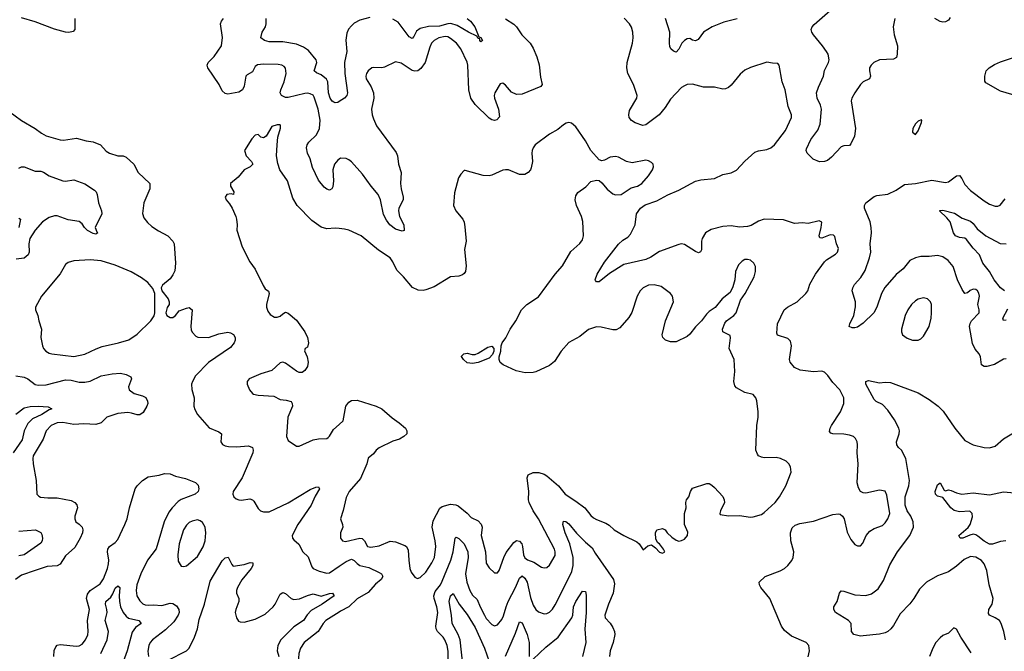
# Model space of a CAD drawing. Header units: inches. Extents: x 1682530 to 1839546, y 640742 to 791647.
# Tile 406 of 656: x 1747677 to 1754837, y 750327 to 754921. Entities that reach past the tile are written whole.
import ezdxf

# ---------------------------------------------------------------- set-up
doc = ezdxf.new("R2010")
doc.units = ezdxf.units.IN
doc.header["$MEASUREMENT"] = 0
doc.layers.add('B7745', color=7, linetype='Continuous')
doc.layers.add('B7755', color=7, linetype='Continuous')

msp = doc.modelspace()

# ---------------------------------------------------------------- linework, layer by layer
at = {"layer": 'B7745', "color": 5}
for points, elevation in [([(1748077.3, 754930), (1748077.3, 754850), (1748064.9, 754835.1), (1748032.8, 754827.2), (1748010, 754829.5), (1747930, 754851.8), (1747790, 754905.4), (1747690, 754933.7)], 760), ([(1750000, 753906.3), (1749990, 753899.7), (1749965.8, 753870), (1749954.7, 753830), (1749957.7, 753750), (1749953.9, 753706.1), (1749946, 753690), (1749930, 753682), (1749910, 753687.3), (1749890, 753703.6), (1749850, 753754.7), (1749806.1, 753846.1), (1749787.9, 753907.9), (1749768.8, 753951.2), (1749762.9, 753990), (1749767.9, 754010), (1749779.8, 754030), (1749835.6, 754084.4), (1749856.8, 754130), (1749861.4, 754190), (1749846.5, 754270), (1749818, 754358), (1749810, 754371), (1749790, 754382.8), (1749770, 754387.1), (1749750, 754385.2), (1749630, 754354.8), (1749610, 754355.5), (1749580.5, 754370), (1749571.9, 754390), (1749575, 754410), (1749599.1, 754470), (1749613.3, 754530), (1749610, 754568.7), (1749600.5, 754580.5), (1749584, 754590), (1749555.2, 754595.2), (1749450, 754598.6), (1749406.5, 754593.5), (1749390, 754581.3), (1749370, 754542.4), (1749330, 754520.5), (1749320.3, 754510), (1749310, 754438), (1749296.3, 754410), (1749270, 754394.5), (1749190, 754380.5), (1749170, 754383.6), (1749150, 754403.7), (1749126, 754450), (1749045.1, 754570), (1749038.9, 754590), (1749046.3, 754610), (1749090, 754653.1), (1749145, 754730), (1749151.8, 754791.8), (1749136.9, 754890), (1749144.2, 754910), (1749159.6, 754930)], 760), ([(1750000, 754326.1), (1749990, 754319.9), (1749970, 754317.3), (1749961, 754321), (1749948.5, 754328.5), (1749934.3, 754350), (1749921.8, 754390), (1749917, 754470), (1749907.8, 754487.8), (1749870, 754519.8), (1749834.2, 754534.2), (1749818, 754550), (1749836.4, 754610), (1749832, 754630), (1749777.1, 754697.1), (1749741.5, 754721.5), (1749690, 754742.6), (1749590, 754760.2), (1749490, 754759.1), (1749457.2, 754770), (1749429.5, 754790), (1749439.6, 754830), (1749463.6, 754870), (1749469.6, 754890), (1749469.5, 754930)], 740), ([(1747552.7, 754290), (1747690, 754187), (1747790, 754130.4), (1747835.4, 754095.4), (1747870, 754075.8), (1747970, 754046.3), (1747994.3, 754045.7), (1748090, 754059.5), (1748159.2, 754039.2), (1748210, 754032.9), (1748264.4, 754010), (1748304.9, 753964.9), (1748329, 753949), (1748390, 753932), (1748430, 753930.4), (1748450, 753920.4), (1748506.4, 753870), (1748537.1, 753810), (1748622, 753730), (1748623.2, 753690), (1748580.2, 753590), (1748570.3, 753510.3), (1748580.2, 753480.2), (1748606.5, 753446.5), (1748638, 753418), (1748685.5, 753385.5), (1748753.4, 753350), (1748790, 753310.7), (1748799.1, 753290), (1748810.3, 753149.7), (1748804.4, 753095.6), (1748790, 753065.2), (1748770, 753037.2), (1748716, 752990), (1748706, 752970), (1748711.3, 752950), (1748756, 752890), (1748762.8, 752870), (1748762.8, 752850), (1748750, 752828), (1748738.8, 752790), (1748746, 752770), (1748770, 752756), (1748790, 752756), (1748808.7, 752770), (1748836.5, 752803.5), (1748890, 752824), (1748910, 752826.8), (1748930.2, 752810), (1748921.5, 752690), (1748924.7, 752664.7), (1748930, 752647.3), (1748958.3, 752618.3), (1748972, 752612), (1749050, 752608.4), (1749124.4, 752635.6), (1749190, 752647.4), (1749210, 752644.4), (1749232.2, 752632.2), (1749243.8, 752610), (1749244.4, 752590), (1749235.8, 752570), (1749210, 752537.6), (1749050, 752427.6), (1748954, 752330), (1748932.1, 752290), (1748927.1, 752270), (1748929.6, 752230.4), (1748944.8, 752170), (1748943.1, 752110), (1748950, 752086.8), (1748970.3, 752050.3), (1749053.7, 751953.7), (1749124.2, 751924.2), (1749144, 751910), (1749140.5, 751850), (1749150.4, 751830.4), (1749170, 751820.5), (1749195.8, 751815.8), (1749254, 751814), (1749340.6, 751820.6), (1749370.3, 751810), (1749375.6, 751790), (1749372.4, 751770), (1749294.9, 751590), (1749228.5, 751490), (1749226, 751470), (1749234, 751450), (1749250, 751436.3), (1749270, 751428), (1749290, 751426), (1749350, 751437.1), (1749370, 751428), (1749378.7, 751418.7), (1749410, 751366.8), (1749426.8, 751350), (1749450, 751341.3), (1749490, 751342.6), (1749630, 751406.5), (1749790, 751504.7), (1749830, 751521.7), (1749850, 751522.8), (1749855.8, 751510), (1749824.7, 751455.3), (1749797.1, 751390), (1749698.2, 751250), (1749658.4, 751170), (1749661.6, 751150), (1749670, 751137.3), (1749706.7, 751106.7), (1749736.3, 751050), (1749773.4, 751013.4), (1749801.2, 750941.2), (1749810.6, 750930), (1749854.9, 750910), (1749910, 750894.3), (1749930, 750898.5), (1750000, 750946.3)], 760), ([(1750000, 753402), (1749970, 753405.1), (1749910, 753400.9), (1749870, 753412), (1749800.5, 753460.5), (1749694.5, 753570), (1749662.3, 753622.3), (1749622.9, 753750), (1749569.5, 753830), (1749554.5, 753874.5), (1749545.1, 753930), (1749548, 754012), (1749553.4, 754066.6), (1749573.2, 754133.2), (1749574, 754150), (1749570, 754155.3), (1749550, 754157.2), (1749510, 754145.2), (1749470, 754074.5), (1749450, 754062.9), (1749430, 754067), (1749410, 754086), (1749390, 754081.2), (1749365.8, 754054.2), (1749312, 753970), (1749324.7, 753930), (1749362, 753890), (1749372, 753870), (1749352, 753850), (1749310, 753828), (1749264.9, 753775.1), (1749210.7, 753730), (1749210.6, 753710), (1749234, 753670), (1749232, 753650), (1749214, 753654), (1749182, 753650), (1749171, 753630), (1749179.1, 753610), (1749202.8, 753582.8), (1749222, 753550), (1749247.7, 753490), (1749254, 753470), (1749257.3, 753430), (1749256, 753390), (1749294, 753270), (1749350, 753161), (1749390, 753106), (1749446.6, 752986.6), (1749462.4, 752962.4), (1749486, 752946), (1749491, 752930), (1749470.3, 752849.7), (1749470.3, 752830), (1749480.2, 752800.2), (1749497.7, 752777.7), (1749530, 752757.6), (1749550, 752756.4), (1749570, 752763.8), (1749590, 752782.8), (1749610, 752793.4), (1749630, 752786), (1749690, 752736), (1749750, 752650.8), (1749770.5, 752610), (1749776.3, 752570), (1749770, 752538), (1749751.6, 752528.4), (1749747.1, 752512.9), (1749767.3, 752470), (1749775.5, 752430), (1749770, 752398), (1749750, 752368.7), (1749730, 752355.3), (1749710, 752354), (1749690, 752364), (1749610, 752422.7), (1749590, 752429.2), (1749570, 752425.2), (1749510.4, 752369.6), (1749430, 752346), (1749346, 752310), (1749331, 752290), (1749331, 752270), (1749348.5, 752228.5), (1749370, 752201), (1749378, 752198), (1749410.7, 752190.7), (1749523.8, 752183.8), (1749570, 752159.1), (1749614.4, 752154.4), (1749650, 752144.7), (1749658.8, 752130), (1749660.7, 752110), (1749626.4, 752030), (1749617.1, 751890), (1749630, 751860.7), (1749690, 751818.8), (1749710, 751818.8), (1749810, 751864.4), (1749850, 751872.7), (1749910, 751875.5), (1749918.9, 751881.1), (1749930, 751890.7), (1749959.8, 751940.3), (1750000, 751976.1)], 780), ([(1747670, 753841.6), (1747690, 753850.3), (1747710, 753850.3), (1747790, 753819.6), (1747830, 753819), (1747850, 753812.8), (1747890, 753784.9), (1747990, 753748.8), (1748010, 753745.7), (1748070, 753755.3), (1748150, 753726.4), (1748220.9, 753680.9), (1748232.7, 753670), (1748240.4, 753650), (1748250.3, 753590), (1748272, 753530), (1748273.7, 753510), (1748224.9, 753410), (1748237.1, 753377.1), (1748246, 753370), (1748230, 753360.9), (1748210, 753365.1), (1748170, 753388.8), (1748148.1, 753410), (1748130, 753437.2), (1748110, 753452.8), (1748030, 753465.5), (1747950, 753495), (1747930, 753495.4), (1747890, 753483.2), (1747843, 753450), (1747788.6, 753390), (1747751, 753330), (1747743, 753290), (1747744.3, 753230), (1747739.1, 753210), (1747710, 753187.4), (1747650, 753180.3)], 740), ([(1747670, 753477.1), (1747682.8, 753470), (1747670.1, 753410)], 720), ([(1747649.7, 752330.3), (1747710, 752320.1), (1747735.6, 752310), (1747788.8, 752268.8), (1747810, 752263.8), (1747870, 752266.4), (1748010, 752300.8), (1748050, 752299), (1748110, 752284.6), (1748150, 752283.8), (1748190, 752292.7), (1748270, 752331.8), (1748350, 752344.9), (1748410, 752348.9), (1748450, 752341.1), (1748484.4, 752324.4), (1748490.4, 752310), (1748467.7, 752250), (1748472.2, 752230), (1748510, 752201.5), (1748570, 752185.3), (1748594, 752174), (1748606.3, 752146.3), (1748607.6, 752130), (1748602, 752110), (1748575.2, 752064.8), (1748550, 752046.3), (1748530, 752047.1), (1748490, 752060.3), (1748463.3, 752063.3), (1748390, 752056.5), (1748310.4, 752030), (1748270, 751987.8), (1748230, 751977.1), (1748142.1, 751982.1), (1748070, 751977.1), (1747990, 751991.8), (1747950, 751989), (1747906.3, 751970), (1747870, 751931.1), (1747846.5, 751870), (1747774.6, 751750), (1747771.7, 751730), (1747775.2, 751690), (1747797.6, 751570), (1747800.7, 751470), (1747814.6, 751454.6), (1747828.9, 751448.9), (1747882.4, 751442.4), (1747950, 751442.4), (1748050, 751423.9), (1748077.6, 751410), (1748092.5, 751392.5), (1748096.5, 751370), (1748078, 751310), (1748076.4, 751290), (1748084.9, 751270), (1748110, 751252.4), (1748130.2, 751230.2), (1748134.7, 751210), (1748132.2, 751190), (1748116, 751150), (1748078.3, 751081.7), (1748010, 751020.4), (1747970, 750960.3), (1747950, 750949.8), (1747876.1, 750943.9), (1747790, 750916), (1747690, 750879.8), (1747645.5, 750850)], 740), ([(1747647.5, 752052.5), (1747710, 752097.3), (1747751.6, 752108.4), (1747810.9, 752110.9), (1747884.1, 752104.1), (1747910, 752091), (1747890, 752084.4), (1747836.5, 752050), (1747770, 752018.7), (1747735.3, 751984.7), (1747709.2, 751930.8), (1747693.8, 751866.2), (1747629.5, 751770)], 720), ([(1747925, 750290), (1747926.7, 750333.3), (1747939.2, 750360.8), (1747950, 750371.1), (1747970, 750376.3), (1748090, 750365.2), (1748110, 750367.6), (1748130, 750378), (1748155.3, 750410), (1748171.9, 750448.1), (1748175.7, 750470), (1748169.9, 750550), (1748184.9, 750630), (1748163.5, 750710), (1748170, 750743.2), (1748190, 750770.1), (1748261.6, 750818.4), (1748285.9, 750854.1), (1748314.9, 750930), (1748322.9, 750962.9), (1748324.2, 750990), (1748315, 751050), (1748318.4, 751070), (1748330, 751090.3), (1748370, 751119.1), (1748390, 751140.3), (1748442, 751250), (1748458.5, 751290), (1748475.6, 751370), (1748515.6, 751510), (1748530, 751531.5), (1748570, 751570.3), (1748610, 751595.3), (1748691.4, 751608.6), (1748730, 751620.5), (1748770, 751617.1), (1748810, 751600.4), (1748882.9, 751582.9), (1748955.8, 751555.8), (1748975.6, 751535.6), (1748980.2, 751510), (1748974.3, 751490), (1748952.2, 751470), (1748850, 751430.6), (1748830, 751416.8), (1748784.9, 751370), (1748761.5, 751338.5), (1748727.9, 751270), (1748668.7, 751071.3), (1748606.4, 750990), (1748558.5, 750890), (1748529.5, 750810), (1748523.2, 750770), (1748528.4, 750730), (1748550, 750693.1), (1748572.2, 750672.2), (1748590, 750664.1), (1748610, 750661.7), (1748650, 750665), (1748710, 750661.1), (1748770, 750677.5), (1748790, 750675.5), (1748818.1, 750658.1), (1748833.6, 750630), (1748836.1, 750610), (1748829.2, 750590), (1748797.7, 750542.3), (1748737.8, 750482.2), (1748642.6, 750410), (1748626.3, 750390), (1748616.9, 750370), (1748609.1, 750329.1), (1748613.7, 750290)], 740), ([(1747670, 751201), (1747791.3, 751210), (1747830, 751190.5), (1747836.7, 751176.7), (1747841.6, 751150), (1747839.3, 751130), (1747830, 751113.2), (1747708, 751030), (1747670, 751022.2)], 720), ([(1748756.6, 750263.4), (1748889.6, 750330), (1748908.5, 750350), (1748947.2, 750430), (1748969.8, 750490), (1748981.7, 750558.3), (1749021.7, 750670), (1749062.9, 750837.1), (1749150, 750986), (1749170, 751008), (1749191.5, 751011.5), (1749218.3, 750958.3), (1749230, 750946.4), (1749310, 750957.7), (1749353.8, 750973.8), (1749372.2, 750970), (1749371.2, 750950), (1749360.2, 750930), (1749292, 750848), (1749259.8, 750790), (1749253.5, 750770), (1749253.4, 750750), (1749270.2, 750710.2), (1749270.2, 750690), (1749247.2, 750630), (1749244.2, 750610), (1749252.7, 750570), (1749267, 750547), (1749280.4, 750540.4), (1749310, 750538.6), (1749390, 750560.2), (1749462.4, 750597.6), (1749519.8, 750650), (1749534.2, 750670), (1749570, 750741.6), (1749590, 750754), (1749610, 750747), (1749650, 750710.3), (1749670, 750703.2), (1749711.3, 750708.7), (1749770, 750733.8), (1749810, 750744.9), (1749870, 750727.4), (1749930, 750748.2), (1749951, 750750), (1749963, 750730), (1749876, 750670), (1749795.9, 750624.1), (1749766.6, 750593.4), (1749740.3, 750550), (1749670, 750506), (1749575.2, 750410), (1749554.2, 750370), (1749548.6, 750330), (1749561.7, 750290)], 740), ([(1748266.7, 750310), (1748311.6, 750410), (1748323, 750470), (1748297, 750550), (1748311.6, 750610), (1748311.1, 750630), (1748299.8, 750670), (1748302.4, 750690), (1748338.4, 750721.6), (1748354, 750746), (1748370, 750785.7), (1748390, 750802.8), (1748405.2, 750790), (1748399.5, 750730), (1748402, 750690), (1748410.1, 750650), (1748429.6, 750609.6), (1748450, 750583.2), (1748468.5, 750568.5), (1748542, 750550), (1748559.3, 750530), (1748519.5, 750500.5), (1748494.2, 750465.8), (1748457.5, 750330), (1748429.1, 750250.9)], 720), ([(1750000, 750612.5), (1749902, 750550), (1749883.8, 750530), (1749846, 750470), (1749744.5, 750390), (1749719.3, 750350), (1749705.6, 750310), (1749698.4, 750210), (1749701.3, 750110), (1749695.6, 750084.4), (1749690, 750077.4), (1749670, 750073.6), (1749610, 750088.7), (1749592.3, 750087.7), (1749550, 750073.1), (1749516.6, 750043.4), (1749490, 750004.2), (1749488, 750000)], 760)]:
    msp.add_lwpolyline(points, dxfattribs=dict(at, elevation=elevation))
at = {"layer": 'B7745', "color": 5, "elevation": 760}
for points in [[(1748190, 753175.4), (1748070, 753167), (1748030, 753156), (1748010, 753139.3), (1747970, 753072.7), (1747836.3, 752910), (1747790.8, 752830), (1747790.8, 752810), (1747807.7, 752770), (1747815.5, 752730), (1747835.5, 752670), (1747830.6, 752610.6), (1747842, 752550), (1747850.7, 752530), (1747866.8, 752510), (1747890, 752495.5), (1747910, 752490.4), (1748070, 752471.8), (1748150, 752487.4), (1748231.9, 752528.1), (1748275.7, 752544.3), (1748394, 752570), (1748470, 752592.2), (1748530, 752634.4), (1748629.6, 752730), (1748653.3, 752766.7), (1748658.4, 752790), (1748659.3, 752930), (1748645.6, 752965.6), (1748608.5, 753008.5), (1748562.4, 753042.4), (1748486.3, 753086.3), (1748370, 753134.8), (1748270, 753166.6)], [(1748970, 751282.4), (1748930, 751272.8), (1748910, 751263), (1748890, 751245.6), (1748866.7, 751210), (1748837.3, 751110), (1748825.7, 751030), (1748830, 750982), (1748850, 750947.3), (1748870, 750943), (1748890, 750948.2), (1748970, 751015.8), (1749010, 751086), (1749026, 751130), (1749029.7, 751189.7), (1749025.1, 751230), (1749005.1, 751265.1), (1748990, 751276.2)]]:
    msp.add_lwpolyline(points, close=True, dxfattribs=at)
at = {"layer": 'B7755', "color": 5}
for points, elevation in [([(1754040.9, 754930), (1754028.9, 754870), (1754034.6, 754810), (1754059.6, 754730), (1754058.6, 754670), (1754053, 754647), (1754030, 754634.8), (1753930, 754628.7), (1753888.7, 754610), (1753868.9, 754590), (1753857.4, 754570), (1753855.2, 754550), (1753864.4, 754510), (1753855.8, 754490), (1753810, 754468.9), (1753791.1, 754450), (1753748.6, 754390), (1753727.4, 754350), (1753724, 754330), (1753754.9, 754130), (1753746.8, 754073.2), (1753721.1, 754018.9), (1753710, 754007), (1753670, 754004.2), (1753650, 753996.4), (1753579.8, 753920.2), (1753550, 753897.7), (1753530, 753889.7), (1753491.7, 753888.3), (1753445.8, 753905.8), (1753404.2, 753950), (1753396.9, 753970), (1753398.3, 753981.7), (1753429.8, 754050), (1753481.6, 754118.4), (1753498.8, 754161.2), (1753507.6, 754270), (1753499.7, 754299.7), (1753476.8, 754350), (1753471.8, 754390), (1753484.8, 754430), (1753520.9, 754510), (1753528.7, 754551.3), (1753559.1, 754610), (1753563.9, 754630), (1753554.8, 754670), (1753543.5, 754690), (1753515.6, 754730), (1753448.5, 754810), (1753436.4, 754830), (1753432.6, 754850), (1753439.7, 754870), (1753452.9, 754887.1), (1753570, 754988.5)], 740), ([(1750223.9, 754936.1), (1750150, 754918), (1750110, 754894.7), (1750090, 754876.9), (1750068.7, 754851.3), (1750056.6, 754823.4), (1750048, 754772), (1750055.9, 754690), (1750037.4, 754610), (1750040.4, 754530), (1750061.4, 754390), (1750055.8, 754370), (1750038.6, 754350), (1750000, 754326.1)], 740), ([(1751210, 754926.2), (1751269.4, 754889.4), (1751290.3, 754870), (1751328.9, 754810), (1751389.3, 754749.3), (1751410, 754714.9), (1751437.6, 754650), (1751453.7, 754593.7), (1751464.1, 754504.1), (1751476.4, 754450), (1751465.9, 754434.1), (1751330, 754380.3), (1751290, 754377.8), (1751253.3, 754393.3), (1751210, 754443.7), (1751190, 754459.3), (1751170, 754455.1), (1751132, 754390), (1751127.9, 754370), (1751129.3, 754349.3), (1751159.1, 754270), (1751166.4, 754213.6), (1751147, 754193), (1751130, 754187.3), (1751110, 754191.5), (1751090, 754204.7), (1750990, 754303.5), (1750958, 754350), (1750943.8, 754410), (1750934.7, 754590), (1750930, 754611.3), (1750884.1, 754710), (1750852.1, 754750), (1750810, 754785.4), (1750790, 754795.5), (1750770, 754798.7), (1750724.2, 754790), (1750691.4, 754770), (1750672.2, 754750), (1750658.7, 754721.3), (1750626.3, 754610), (1750594.4, 754565.6), (1750571.6, 754548.4), (1750550, 754545.7), (1750530, 754550.7), (1750450, 754603.6), (1750410, 754614.5), (1750330, 754576.2), (1750310, 754571.8), (1750250, 754574), (1750238, 754570), (1750210.7, 754550), (1750198, 754530), (1750193, 754510), (1750197.1, 754490), (1750233.2, 754433.2), (1750250.2, 754390), (1750252, 754350), (1750235.4, 754270), (1750240.2, 754230), (1750250, 754199.3), (1750271, 754150), (1750414.5, 753954.5), (1750423.2, 753930), (1750432.3, 753870), (1750451.7, 753810), (1750445, 753730), (1750450.2, 753690), (1750466, 753630), (1750465.5, 753610), (1750434.6, 753550), (1750430.3, 753530), (1750438.7, 753490), (1750470.4, 753430), (1750472.4, 753387.6), (1750457.3, 753382.7), (1750410, 753398.5), (1750367.1, 753430), (1750343.2, 753463.2), (1750323.3, 753503.3), (1750300.2, 753610), (1750283.7, 753650), (1750232.4, 753710), (1750170, 753797.2), (1750090, 753886.2), (1750070, 753901.4), (1750050, 753910.8), (1750010, 753912.8), (1750000, 753906.3)], 760), ([(1750930.6, 754930.6), (1750954.9, 754910), (1750987.4, 754870), (1751016, 754796), (1751030, 754790.7), (1751041, 754770), (1751030, 754759), (1751022.7, 754770), (1751022, 754782), (1751010, 754785.2), (1751002, 754802), (1750939.6, 754830), (1750858.6, 754878.6), (1750812.1, 754892.1), (1750790, 754890.5), (1750730, 754874.4), (1750650, 754872.2), (1750590, 754857.3), (1750561.6, 754838.4), (1750542.3, 754797.7), (1750530, 754783.5), (1750510, 754797.2), (1750430, 754904.2), (1750390, 754925.3)], 740), ([(1753410, 750288), (1753419.2, 750330), (1753414.3, 750370), (1753396.2, 750390), (1753290, 750437.2), (1753237.7, 750477.7), (1753216.8, 750510), (1753130.8, 750710.8), (1753065.1, 750790), (1753057, 750810), (1753055.1, 750830), (1753097.2, 750870), (1753207.4, 750912.6), (1753239.3, 750930), (1753263.7, 750950), (1753291.7, 750988.3), (1753302, 751010), (1753306, 751050), (1753283.8, 751130), (1753282.8, 751190), (1753294.2, 751225.8), (1753315.8, 751244.2), (1753350, 751256.9), (1753450, 751274.3), (1753590, 751321.6), (1753630, 751328), (1753643.8, 751323.8), (1753660.7, 751310), (1753671.8, 751291.8), (1753693.7, 751193.7), (1753720.6, 751140.6), (1753750, 751104), (1753770, 751094), (1753790, 751094.8), (1753807.3, 751112.7), (1753832.4, 751170), (1753858.5, 751201.5), (1753890, 751220.9), (1753950, 751241.1), (1753970, 751260.4), (1753990, 751290.5), (1754003.5, 751330), (1753983.3, 751463.3), (1753970, 751491.8), (1753930, 751499.7), (1753830, 751477), (1753810, 751479.5), (1753790, 751489.3), (1753775.3, 751515.3), (1753767.9, 751552.1), (1753775.1, 751690), (1753767.6, 751770), (1753769.6, 751830), (1753767.3, 751850), (1753755.6, 751875.6), (1753739, 751890), (1753710, 751899.7), (1753670, 751906.6), (1753589.7, 751909.7), (1753574.5, 751914.5), (1753566.2, 751926.2), (1753569.7, 751950), (1753579.7, 751970), (1753646, 752070), (1753669.7, 752130), (1753669.7, 752170), (1753641.7, 752230), (1753590, 752281.7), (1753553.7, 752333.7), (1753530, 752356.5), (1753510, 752364), (1753450, 752361), (1753351, 752371), (1753310, 752392), (1753278.4, 752430), (1753273.6, 752450), (1753289.7, 752549.7), (1753282, 752582), (1753261.3, 752601.3), (1753187.5, 752627.5), (1753182, 752642), (1753188.2, 752710), (1753235.1, 752810), (1753259.5, 752830), (1753329.5, 752870), (1753392.3, 752930), (1753407, 752950), (1753422.8, 752997.2), (1753464.7, 753070), (1753530, 753160.7), (1753544.7, 753175.3), (1753610, 753215.5), (1753624.5, 753230), (1753630, 753258), (1753617, 753290), (1753604.1, 753344.1), (1753593.8, 753353.8), (1753570, 753356.3), (1753510, 753332.3), (1753494, 753334), (1753489.6, 753350), (1753506, 753410), (1753509.1, 753449.1), (1753490, 753457.2), (1753410, 753439.3), (1753370, 753442.7), (1753310, 753438.4), (1753230, 753466.2), (1753090.2, 753469.8), (1753050, 753455.1), (1752996.5, 753423.5), (1752970, 753415.9), (1752910, 753413), (1752850, 753422.5), (1752790, 753417.5), (1752703.9, 753396.1), (1752664.2, 753370), (1752639.6, 753330), (1752634.9, 753310), (1752633.8, 753246.2), (1752627.5, 753232.5), (1752613.7, 753226.3), (1752590, 753234), (1752510, 753287.1), (1752490, 753291.1), (1752470, 753287.1), (1752330, 753234.4), (1752265.8, 753194.2), (1752230, 753177.4), (1752070, 753139.5), (1751964.7, 753075.3), (1751890, 753014.5), (1751870, 753013.2), (1751864, 753024), (1751862.4, 753030), (1751876.9, 753070), (1751930, 753158), (1752030.9, 753289.1), (1752063.1, 753316.9), (1752100.1, 753339.9), (1752119.2, 753360.8), (1752151.8, 753428.2), (1752162.3, 753510), (1752190, 753550.3), (1752225.8, 753574.2), (1752310, 753603.2), (1752390, 753648.1), (1752470, 753680.7), (1752590, 753746.4), (1752630, 753755.4), (1752730, 753764.9), (1752790, 753794), (1752850, 753807.1), (1752890, 753826.7), (1752950, 753891.7), (1753023.7, 753956.3), (1753050, 753967.7), (1753110, 753976.9), (1753138.4, 753990), (1753164.7, 754010), (1753245.7, 754114.3), (1753288.2, 754210), (1753288, 754230), (1753264, 754290), (1753243, 754410), (1753220.7, 754470), (1753199, 754590), (1753190, 754602), (1753150, 754604), (1753110, 754612.7), (1752990, 754574), (1752950, 754553.2), (1752916.1, 754523.9), (1752850, 754444.5), (1752830, 754427.3), (1752810, 754417.6), (1752790, 754416.9), (1752730, 754429.7), (1752650, 754430.9), (1752570, 754450.9), (1752530, 754448.5), (1752510, 754441), (1752490, 754428.3), (1752410, 754343), (1752370, 754282.4), (1752328, 754230), (1752230, 754155.6), (1752208.2, 754151.8), (1752152.7, 754170), (1752126.6, 754186.6), (1752109.7, 754210), (1752105.7, 754230), (1752110, 754261), (1752163.7, 754350), (1752166.6, 754370), (1752140.7, 754450), (1752098, 754530), (1752092.1, 754570), (1752094.2, 754610), (1752132, 754750), (1752137.6, 754790), (1752136.4, 754830), (1752125.8, 754865.8), (1752111.3, 754891.3), (1752072.9, 754932.9)], 760), ([(1752893.1, 754926.9), (1752797.3, 754902.7), (1752711.3, 754868.7), (1752650, 754829.6), (1752610, 754777), (1752590, 754766.6), (1752570, 754771.8), (1752550, 754783.6), (1752530, 754782.4), (1752510, 754769.6), (1752492.2, 754750), (1752470, 754706), (1752450, 754683.7), (1752430, 754692), (1752412, 754710), (1752404.9, 754724.9), (1752401.7, 754750), (1752404.4, 754830), (1752372, 754930)], 740), ([(1754443.6, 754936.4), (1754430, 754916.9), (1754410, 754904.7), (1754390, 754902.4), (1754370, 754907), (1754331, 754930)], 740), ([(1754950, 754358.9), (1754810, 754401.5), (1754701.6, 754461.6), (1754694, 754474), (1754694.2, 754510), (1754705.6, 754550), (1754726, 754570), (1754766.1, 754593.9), (1754810, 754613.7), (1754897.2, 754642.8)], 740), ([(1750000, 751976.1), (1750030, 752002.8), (1750049.4, 752110), (1750070, 752138.8), (1750090, 752150.5), (1750130, 752152.7), (1750269, 752109), (1750310, 752090.3), (1750384.5, 752024.5), (1750437.3, 751990), (1750482.8, 751950), (1750490.7, 751930), (1750490.7, 751910), (1750471, 751890), (1750438, 751870), (1750390, 751856.2), (1750291.9, 751808.1), (1750268.4, 751790), (1750250, 751764.5), (1750210, 751732.7), (1750200.2, 751690), (1750155.8, 751584.2), (1750072.9, 751490), (1750050, 751445.2), (1750029, 751351), (1750008.4, 751290), (1750024.9, 751250), (1750025.7, 751230), (1750010.3, 751190), (1750008.9, 751150), (1750024, 751130), (1750046.5, 751126.5), (1750150, 751149.4), (1750167.1, 751147.1), (1750170, 751146.2), (1750184.1, 751130), (1750206.2, 751090), (1750230, 751083.7), (1750290, 751093.4), (1750370, 751128.4), (1750410, 751123.6), (1750477.8, 751097.8), (1750490, 751088.4), (1750502.6, 751062.6), (1750506, 750990), (1750513.7, 750930), (1750522.5, 750902.5), (1750550, 750866.8), (1750570, 750857.3), (1750590, 750863), (1750630, 750903), (1750673.7, 750970), (1750693.3, 751010), (1750702.4, 751090), (1750698.9, 751130), (1750675, 751230), (1750683.4, 751276.6), (1750731.6, 751368.4), (1750750, 751380.3), (1750810, 751397.3), (1750847, 751393), (1750864.5, 751384.5), (1750930, 751333), (1750960, 751300), (1751010, 751274.9), (1751032.6, 751252.6), (1751038.6, 751230), (1751032.6, 751170), (1751063.5, 751050), (1751069.2, 750969.2), (1751090, 750934), (1751130, 750898.8), (1751150, 750898), (1751164.5, 750915.5), (1751197.1, 751010), (1751215.3, 751044.7), (1751270, 751118.9), (1751290, 751133.6), (1751310, 751129.1), (1751327.6, 751107.6), (1751333.3, 751090), (1751339.1, 751030), (1751350, 751006.7), (1751370, 750992.7), (1751415, 750975), (1751470, 750940.3), (1751490, 750934), (1751510, 750936.4), (1751530, 750952.7), (1751570, 751022.8), (1751571.7, 751050), (1751566.4, 751070), (1751448.9, 751290), (1751410.9, 751350), (1751382, 751410), (1751376.9, 751430), (1751378.3, 751490), (1751366, 751590), (1751375.1, 751610), (1751410, 751628.5), (1751451.4, 751628.6), (1751490, 751615.2), (1751510, 751603.2), (1751594.7, 751530), (1751642.3, 751470), (1751720.3, 751420.3), (1751785.7, 751370), (1751830, 751314), (1751850, 751297), (1751870, 751284.9), (1751939.8, 751259.8), (1751963.6, 751243.6), (1751998.4, 751210), (1752070, 751168.8), (1752163.8, 751123.8), (1752181, 751110), (1752210, 751064.7), (1752244.7, 751095.3), (1752270, 751101), (1752299.1, 751079.1), (1752328.1, 751048.1), (1752350, 751041), (1752368, 751050), (1752359, 751070), (1752330, 751108.7), (1752317.2, 751117.2), (1752302.7, 751142.7), (1752299, 751190), (1752310, 751211.3), (1752350, 751221), (1752370, 751211), (1752384, 751190), (1752418, 751158), (1752450, 751135.3), (1752470, 751128.8), (1752490, 751132), (1752510, 751143.1), (1752533, 751170), (1752534.1, 751194.1), (1752512, 751250), (1752511.5, 751330), (1752522.6, 751370), (1752519.6, 751410), (1752526.6, 751430), (1752542.9, 751450), (1752554.5, 751490), (1752570, 751512.7), (1752672.9, 751547.1), (1752690, 751547.3), (1752710, 751536.4), (1752730, 751517.6), (1752790, 751452.9), (1752800.2, 751430), (1752801.3, 751410), (1752773.4, 751350), (1752767.3, 751330), (1752770, 751322), (1752830, 751313), (1752910, 751315.5), (1752990, 751302), (1753010, 751304), (1753070, 751323), (1753090, 751335.5), (1753171.6, 751410), (1753201.6, 751450), (1753247, 751530), (1753286, 751630), (1753281.2, 751670), (1753269, 751690), (1753249.4, 751709.4), (1753209.3, 751729.3), (1753176.5, 751736.5), (1753090, 751734.5), (1753070, 751738), (1753049.6, 751749.6), (1753041.6, 751761.6), (1753029.5, 751790.5), (1753038, 751970), (1753047.3, 752030), (1753047, 752070), (1753037, 752150), (1753029.4, 752170), (1753010, 752196), (1752948.7, 752210), (1752890, 752244), (1752878, 752258), (1752869.5, 752290), (1752877.6, 752362.4), (1752871.3, 752450), (1752836.2, 752530), (1752846, 752606), (1752844, 752624), (1752789.3, 752650), (1752787.6, 752670), (1752805.1, 752714.9), (1752815.6, 752730), (1752869.7, 752770), (1752887.1, 752790), (1752919.1, 752880.9), (1752951.3, 752928.7), (1753018.7, 753050), (1753028, 753090), (1753026.5, 753126.5), (1753014.5, 753150), (1752990, 753171.8), (1752970, 753177.6), (1752950, 753176.2), (1752930, 753165.6), (1752902.6, 753137.4), (1752882, 753090), (1752877.4, 753030), (1752862.9, 752977.1), (1752843.7, 752936.3), (1752785.5, 752890), (1752733.5, 752826.5), (1752690, 752798.4), (1752670, 752779.5), (1752634.4, 752730), (1752590, 752688), (1752550, 752632.8), (1752530, 752617.7), (1752450, 752578.9), (1752410, 752576.9), (1752372.7, 752590), (1752353.3, 752610), (1752349.7, 752629.7), (1752372.9, 752730), (1752431.8, 752870), (1752423.7, 752910), (1752409.3, 752930), (1752341.1, 752981.1), (1752290, 752992.8), (1752250, 752991.3), (1752210, 752971.8), (1752188.2, 752950), (1752166.7, 752910), (1752128.5, 752791.5), (1752105.1, 752754.9), (1752039.9, 752680.1), (1752013.8, 752666.2), (1751990, 752664.5), (1751904.1, 752684.1), (1751870, 752686.6), (1751812.5, 752667.5), (1751750, 752617.2), (1751670, 752573.2), (1751613, 752510), (1751565.8, 752434.2), (1751530, 752406.3), (1751430, 752359.7), (1751410, 752354.5), (1751352.4, 752352.4), (1751287.7, 752367.7), (1751191.7, 752411.7), (1751170, 752428.7), (1751163.7, 752450), (1751164.5, 752470), (1751175.6, 752510), (1751177.6, 752550), (1751185.6, 752570), (1751212.5, 752607.5), (1751244, 752670), (1751285.7, 752730), (1751325.1, 752810), (1751365.6, 752850), (1751450, 752906.4), (1751569.6, 753070), (1751622.9, 753130), (1751684, 753236), (1751750, 753292.4), (1751770, 753320.7), (1751776, 753350), (1751772, 753452), (1751762, 753490), (1751725.6, 753570), (1751717, 753610), (1751720.1, 753639.9), (1751734.9, 753665.1), (1751793.5, 753706.5), (1751830, 753744), (1751870, 753754.8), (1751890, 753750.8), (1751910, 753734.8), (1751947.7, 753687.7), (1751990, 753654), (1752010, 753646.5), (1752050, 753650.3), (1752122.7, 753697.3), (1752170, 753709), (1752200.7, 753730), (1752250, 753784.9), (1752279.5, 753830), (1752286.6, 753850), (1752282.7, 753870), (1752270, 753882.7), (1752250, 753894), (1752230, 753898.4), (1752130, 753879.3), (1752090, 753889.3), (1752030, 753922), (1752010, 753927), (1751970, 753922), (1751930, 753899), (1751910, 753894), (1751890, 753902), (1751830, 753969), (1751790, 754039), (1751722, 754142), (1751689.1, 754169.1), (1751670, 754174), (1751650, 754169), (1751630, 754157.2), (1751590, 754122), (1751530, 754089.2), (1751426, 754010), (1751410.3, 753989.7), (1751403.1, 753970), (1751400.2, 753950), (1751404.6, 753890), (1751395.8, 753844.2), (1751390.3, 753829.7), (1751373.4, 753810), (1751350, 753796.2), (1751310, 753795.6), (1751230, 753827.8), (1751210, 753828.3), (1751190, 753826), (1751110, 753789.7), (1751090, 753785.7), (1751047.6, 753787.6), (1750916, 753824), (1750910, 753824), (1750883.4, 753796.6), (1750867.7, 753770), (1750838.5, 753661.5), (1750830.5, 753570), (1750848.4, 753530), (1750898, 753470), (1750907.9, 753447.9), (1750914.8, 753414.8), (1750923.1, 753310), (1750910.3, 753249.7), (1750922.4, 753130), (1750918, 753090), (1750910, 753074), (1750895.8, 753064.2), (1750870, 753056.2), (1750810, 753049.7), (1750690, 752977.4), (1750630, 752955.1), (1750610, 752951.1), (1750573.9, 752953.9), (1750534.1, 752974.1), (1750468.4, 753050), (1750418.5, 753098.5), (1750390, 753160.9), (1750370, 753189.6), (1750284.9, 753244.9), (1750159.3, 753350), (1750070, 753389.4), (1750038, 753398), (1750000, 753402)], 780), ([(1754850, 752455.1), (1754830, 752451.8), (1754766.5, 752413.5), (1754710, 752398), (1754690, 752398.9), (1754671.2, 752411.2), (1754663.5, 752470), (1754653.3, 752490), (1754624.7, 752524.7), (1754606.4, 752566.4), (1754584.5, 752690), (1754587.9, 752712.1), (1754597.6, 752730), (1754653.3, 752790), (1754654.3, 752810), (1754645.1, 752850), (1754655.9, 752910), (1754651.9, 752931.9), (1754641.3, 752950), (1754630, 752959.1), (1754610, 752961.3), (1754588.7, 752951.3), (1754570, 752933.2), (1754550, 752929.2), (1754530, 752959.3), (1754496.8, 753030), (1754464.8, 753124.8), (1754429.2, 753169.2), (1754390, 753196.1), (1754350, 753206.2), (1754290, 753198.7), (1754230, 753197.9), (1754190.6, 753190), (1754150.4, 753170), (1754100.3, 753110), (1754050, 753068.4), (1753966.9, 752973.1), (1753943.8, 752930), (1753910, 752829.6), (1753887.7, 752790), (1753810, 752712.6), (1753770, 752685.1), (1753750, 752679.7), (1753730, 752680.5), (1753709.7, 752689.7), (1753713.6, 752710), (1753742.4, 752770), (1753753.6, 752833.6), (1753754, 752870), (1753729.6, 752950), (1753734.7, 752970), (1753746.1, 752993.9), (1753793.7, 753046.3), (1753824.1, 753095.9), (1753856.5, 753190), (1753865.3, 753230), (1753861.3, 753290), (1753871.6, 753370), (1753869, 753409), (1753861.5, 753450), (1753820.5, 753550), (1753820.5, 753570), (1753829.6, 753590), (1753890, 753634.4), (1753910, 753642), (1753990, 753652.2), (1754050, 753681.1), (1754110, 753722.6), (1754190.3, 753730.3), (1754310, 753754.5), (1754410, 753737.4), (1754430, 753741.7), (1754490, 753785.7), (1754510, 753786.7), (1754526.7, 753766.7), (1754550, 753721.7), (1754590, 753679.7), (1754690, 753604.4), (1754730, 753580.3), (1754770, 753563.8), (1754790, 753564), (1754807.2, 753572.8), (1754842.8, 753617.2)], 740), ([(1754839.1, 752950), (1754810, 752971), (1754764.1, 753030), (1754729.3, 753089.3), (1754679.8, 753150), (1754656, 753210), (1754610, 753258.8), (1754562.4, 753322.4), (1754550, 753332.5), (1754510, 753336.8), (1754481.8, 753350), (1754468, 753370), (1754444, 753450), (1754419.6, 753479.6), (1754365.2, 753530), (1754367, 753533), (1754390, 753536), (1754474.5, 753514.5), (1754530, 753477.6), (1754590, 753456.5), (1754610, 753438.7), (1754639.6, 753399.6), (1754703.1, 753350), (1754807.1, 753292.9), (1754851.2, 753291.2)], 720), ([(1754850, 752735.3), (1754830, 752734), (1754827, 752750), (1754862.4, 752817.6)], 720), ([(1754844.3, 750410), (1754834.1, 750470), (1754813.2, 750530), (1754800.9, 750550), (1754770, 750571.7), (1754729.8, 750589.8), (1754722.8, 750602.8), (1754725.3, 750630), (1754747.3, 750670), (1754755.1, 750710), (1754727.3, 750810), (1754710, 750914), (1754690, 750963.7), (1754670, 750987.8), (1754630.7, 751010.7), (1754590, 751017.2), (1754545.7, 750994.3), (1754490, 750946.3), (1754430, 750906), (1754350, 750876.1), (1754271.8, 750830), (1754221.1, 750778.9), (1754179.6, 750710), (1754150, 750672.8), (1754080, 750600), (1754030, 750515.1), (1754010.4, 750490), (1753990, 750471.8), (1753970, 750462.6), (1753930, 750452.8), (1753810, 750438.7), (1753790, 750438.4), (1753742, 750450), (1753726.6, 750470), (1753722.7, 750530), (1753704, 750550), (1753610, 750609.3), (1753596, 750630), (1753598, 750650), (1753621.2, 750690), (1753639.3, 750750), (1753650, 750766), (1753670, 750764), (1753750, 750738.9), (1753830, 750733.6), (1753870, 750745.5), (1753919.2, 750780.8), (1753958.9, 750841.1), (1754004.8, 750955.2), (1754061, 751050), (1754149.8, 751170), (1754176.1, 751230), (1754175.1, 751270), (1754156.5, 751310), (1754129.9, 751349.9), (1754115.5, 751390), (1754116.3, 751450), (1754141.4, 751530), (1754148.2, 751570), (1754120.2, 751730), (1754090, 751789.7), (1754068, 751810), (1754055.1, 751830), (1754053.5, 751850), (1754073.3, 751910), (1754075.3, 751930), (1754070.9, 751950), (1754039.3, 752010), (1753990, 752081.5), (1753950, 752121.7), (1753904.5, 752144.5), (1753890, 752158), (1753829.7, 752270), (1753829.6, 752290.4), (1753850, 752297), (1753930, 752279.6), (1753970, 752285.2), (1754010, 752283.2), (1754210, 752206.3), (1754290, 752158.3), (1754354.9, 752110), (1754392.6, 752072.6), (1754477.1, 751950), (1754550, 751860.4), (1754610, 751828.4), (1754690, 751810.4), (1754730, 751808), (1754770, 751818), (1754830, 751872.2), (1754916.2, 751923.8)], 740), ([(1754848.8, 751131.2), (1754810, 751126.4), (1754750, 751105.2), (1754730, 751105.8), (1754690, 751129.4), (1754645.2, 751165.2), (1754630, 751174.2), (1754610, 751178.2), (1754587, 751173), (1754535.5, 751150), (1754515.3, 751150), (1754507, 751170), (1754573, 751227), (1754588.5, 751250), (1754604.8, 751304.8), (1754603.7, 751330), (1754585.4, 751345.4), (1754510, 751341.4), (1754472.3, 751352.3), (1754448, 751370), (1754390, 751445.2), (1754350, 751455.1), (1754337, 751470), (1754334.5, 751490), (1754350, 751538), (1754370, 751552), (1754399.8, 751499.8), (1754410, 751494.8), (1754430, 751500.5), (1754450, 751497.6), (1754490, 751478.7), (1754528.9, 751468.9), (1754610, 751479.2), (1754730, 751465.8), (1754830, 751485.8), (1754910, 751480.3)], 720), ([(1750792.5, 750267.5), (1750792.6, 750327.4), (1750784.7, 750370), (1750769, 750410), (1750755.7, 750430), (1750714.9, 750470), (1750705, 750490), (1750703.2, 750510), (1750716.2, 750610), (1750709.3, 750650), (1750690.4, 750710), (1750689, 750730), (1750699.1, 750760.9), (1750735.8, 750810), (1750750, 750837.3), (1750811.6, 750990), (1750828.2, 751050), (1750843.5, 751150), (1750850, 751157), (1750870, 751148.4), (1750910, 751107.6), (1750935.9, 751050), (1750939.1, 751010), (1750918.9, 750890), (1750928.1, 750830), (1750949.7, 750769.7), (1750970, 750735), (1751004, 750704), (1751024.6, 750650), (1751055.8, 750590), (1751070, 750566.9), (1751110, 750522.3), (1751130, 750513.1), (1751150, 750520.3), (1751182.3, 750557.7), (1751195.5, 750584.5), (1751213.1, 750650), (1751229.4, 750690), (1751281.7, 750790), (1751310, 750858.4), (1751330, 750876), (1751350, 750860.2), (1751366.8, 750830), (1751390, 750718.4), (1751410, 750662.4), (1751430, 750630.3), (1751450, 750614), (1751490, 750600.2), (1751510, 750602.3), (1751530, 750611.7), (1751550, 750633.1), (1751570, 750666.3), (1751675.6, 750870), (1751691.7, 750908.3), (1751701, 750950), (1751701.1, 751010), (1751677.9, 751110), (1751643.4, 751190), (1751626.3, 751250), (1751630, 751274.4), (1751648.2, 751271.8), (1751670, 751254.4), (1751725.4, 751185.4), (1751790, 751120.2), (1751839.4, 751079.4), (1751860.8, 751040.8), (1751995.6, 750850), (1752001.5, 750818.5), (1751991.9, 750750), (1751957.4, 750670), (1751932.7, 750590), (1751934.8, 750570), (1751970, 750530.8), (1751990, 750501), (1752002, 750470), (1752004, 750450), (1751992.7, 750390), (1751970.3, 750330), (1751965.7, 750290)], 760), ([(1750000, 750946.3), (1750050, 750980.5), (1750090, 750996.3), (1750110, 750987.7), (1750130, 750965.5), (1750150, 750952.2), (1750215.8, 750935.8), (1750290, 750900.5), (1750306.8, 750890), (1750318, 750870), (1750304.4, 750850), (1750265.1, 750814.9), (1750210, 750755), (1750130.5, 750709.5), (1750069.7, 750650.3), (1750010, 750618.8), (1750000, 750612.5)], 760), ([(1750901.7, 750210), (1750878.8, 750410), (1750864, 750450), (1750822.7, 750530), (1750817.1, 750590), (1750799.5, 750690), (1750810, 750730.3), (1750830, 750748.2), (1750871.7, 750670), (1750930, 750593.7), (1750990, 750499.7), (1751055.8, 750350), (1751090, 750252)], 740), ([(1751410, 750268.9), (1751502.6, 750357.4), (1751592.3, 750430), (1751691.3, 750570), (1751698.5, 750590), (1751704, 750650), (1751720.2, 750690), (1751770, 750763.8), (1751790, 750761.3), (1751795.2, 750735.2), (1751797, 750610), (1751787.4, 750487.4), (1751793, 750390), (1751768.3, 750288.3)], 740), ([(1751210, 750291.5), (1751280.9, 750459.1), (1751310, 750542.4), (1751330, 750534.6), (1751367, 750450), (1751381, 750390), (1751381.5, 750290)], 740), ([(1754596.1, 750316.1), (1754520.7, 750430), (1754490, 750488.7), (1754470, 750498), (1754430, 750459), (1754390, 750441.2), (1754370, 750426), (1754339.1, 750390), (1754316.3, 750350), (1754292.7, 750290)], 760)]:
    msp.add_lwpolyline(points, dxfattribs=dict(at, elevation=elevation))
for points, elevation in [([(1754233.2, 754193.2), (1754210, 754184), (1754190, 754164), (1754170.8, 754130), (1754170, 754102), (1754190, 754086), (1754210, 754112), (1754234, 754174), (1754238, 754190)], 760), ([(1754250, 752898.4), (1754210, 752889.5), (1754190, 752877), (1754162.4, 752850), (1754134.9, 752810), (1754114.9, 752770), (1754088.2, 752670), (1754088, 752650), (1754097.3, 752630), (1754130, 752604.9), (1754170, 752590.7), (1754210, 752590.8), (1754230, 752601), (1754250, 752618), (1754289.5, 752690.5), (1754303.7, 752750), (1754307, 752790), (1754307, 752850), (1754299.5, 752870), (1754279, 752890)], 760), ([(1750970, 752420.7), (1750930, 752426), (1750904, 752450), (1750889.1, 752470.9), (1750890, 752474), (1750906, 752490), (1750930, 752496), (1750966.4, 752486.4), (1750990, 752486.8), (1751010, 752494.8), (1751081, 752539), (1751110, 752547.3), (1751124.9, 752530), (1751125.5, 752510), (1751115.3, 752484.7), (1751090, 752459.3), (1751010, 752427.3)], 780)]:
    msp.add_lwpolyline(points, close=True, dxfattribs=dict(at, elevation=elevation))

doc.saveas('drawing.dxf')
